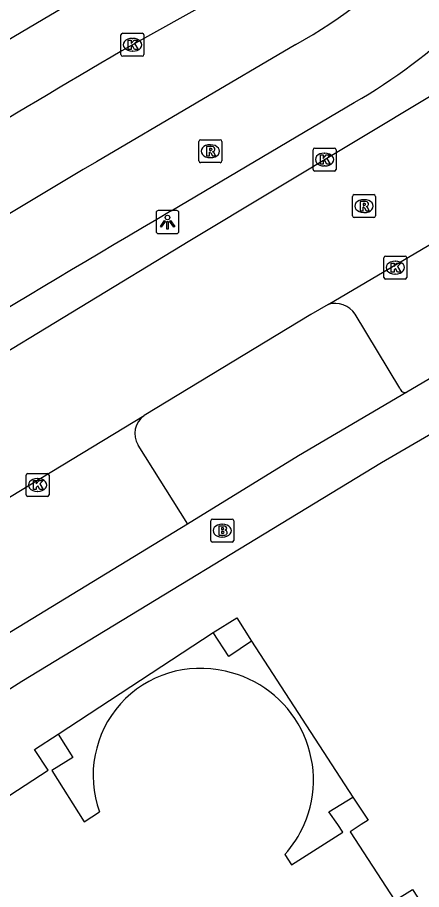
# Model space of a CAD drawing. Extents: x 157793 to 159380, y 380882 to 382313.
# Drawn here: x 159315.75 to 159333.35, y 382247.17 to 382285.17 of the extents above; entities that cross this region are included whole.
import ezdxf

# ---------------------------------------------------------------- set-up
doc = ezdxf.new("R2010")
doc.units = 0
for name, color, linetype in [('IMGEO_Brandkraan', 7, 'Continuous'), ('IMGEO_Erf', 7, 'Continuous'), ('IMGEO_Fietspad_gesloten', 7, 'Continuous'), ('IMGEO_Kolk', 7, 'Continuous'), ('IMGEO_Lichtpunt', 7, 'Continuous'), ('IMGEO_Pand', 7, 'Continuous'), ('IMGEO_Rijbaan_lokaal_open', 7, 'Continuous'), ('IMGEO_Rijbaan_regionaal_gesloten', 7, 'Continuous'), ('IMGEO_Rioolput', 7, 'Continuous'), ('IMGEO_Voetpad_open', 7, 'Continuous')]:
    doc.layers.add(name, color=color, linetype=linetype)

msp = doc.modelspace()

# ---------------------------------------------------------------- linework, layer by layer
at = {"layer": 'IMGEO_Brandkraan'}
for p, q in [((159324.171, 382262.386), (159324.171, 382263.238)), ((159324.246, 382263.312), (159325.098, 382263.312)), ((159324.659, 382263.092), (159324.684, 382263.092)), ((159325.172, 382263.238), (159325.172, 382262.386)), ((159325.098, 382262.312), (159324.246, 382262.312)), ((159324.682, 382262.532), (159324.657, 382262.532))]:
    msp.add_line(p, q, dxfattribs=at)
for points in [[(159324.171, 382262.386), (159324.171, 382263.238)], [(159324.246, 382263.312), (159325.098, 382263.312)], [(159324.519, 382263.012), (159324.519, 382262.612), (159324.732, 382262.612)], [(159324.75, 382263.012), (159324.519, 382263.012)], [(159325.172, 382263.238), (159325.172, 382262.386)], [(159324.698, 382262.931), (159324.644, 382262.931), (159324.644, 382262.855)], [(159324.644, 382262.855), (159324.697, 382262.855)], [(159324.706, 382262.779), (159324.644, 382262.779), (159324.644, 382262.698)], [(159324.644, 382262.698), (159324.706, 382262.698)], [(159325.098, 382262.312), (159324.246, 382262.312)]]:
    msp.add_lwpolyline(points, dxfattribs=at)
for centre, radius, start, end in [((159324.248, 382263.236), 0.0765, 91.552, 178.448), ((159324.248, 382263.236), 0.0765, 91.552, 178.448), ((159324.754, 382262.867), 0.145, 59.4692, 91.5367), ((159325.096, 382263.236), 0.0765, 1.552, 88.448), ((159325.096, 382263.236), 0.0765, 1.552, 88.448), ((159324.699, 382262.893), 0.0379, 267.8285, 90.9355), ((159324.707, 382262.738), 0.0404, 269.8759, 90.5077), ((159324.738, 382262.863), 0.251, 268.6676, 293.5347), ((159324.779, 382262.914), 0.0922, 285.5137, 58.1501), ((159324.784, 382262.722), 0.105, 301.3115, 78.989), ((159324.248, 382262.388), 0.0765, 181.552, 268.448), ((159324.248, 382262.388), 0.0765, 181.552, 268.448), ((159325.096, 382262.388), 0.0765, 271.552, 358.448), ((159325.096, 382262.388), 0.0765, 271.552, 358.448)]:
    msp.add_arc(centre, radius, start, end, dxfattribs=at)
for centre, major_axis, ratio, start_param, end_param in [((159324.658, 382262.812), (-0.387, 0.002), 0.722429, 4.712389, 7.853982), ((159324.683, 382262.812), (-0.39, 0.002), 0.717154, 1.570796, 4.712389)]:
    msp.add_ellipse(centre, major_axis=major_axis, ratio=ratio, start_param=start_param, end_param=end_param, dxfattribs=at)
at = {"layer": 'IMGEO_Erf'}
for points in [[(159317.515, 382253.949), (159324.271, 382258.37)], [(159325.951, 382258), (159330.363, 382251.201)]]:
    msp.add_lwpolyline(points, dxfattribs=at)
at = {"layer": 'IMGEO_Fietspad_gesloten'}
for points in [[(159327.881, 382283.988), (159319.198, 382278.886)], [(159322.442, 382276.738), (159330.421, 382281.468)]]:
    msp.add_lwpolyline(points, dxfattribs=at)
for centre, radius, start, end in [((159315.834, 382305.191), 24.387, 299.6048, 315.926), ((159318.662, 382302.086), 23.736, 299.6958, 314.1894), ((159710.092, 381618.253), 767.616, 120.612637, 123.84624), ((159679.523, 381668.478), 705.328, 120.415184, 122.287443)]:
    msp.add_arc(centre, radius, start, end, dxfattribs=at)
at = {"layer": 'IMGEO_Kolk'}
for p, q in [((159320.258, 382283.555), (159320.258, 382284.407)), ((159320.333, 382284.481), (159321.185, 382284.481)), ((159321.259, 382284.407), (159321.259, 382283.555)), ((159320.746, 382284.261), (159320.771, 382284.261)), ((159320.769, 382283.701), (159320.744, 382283.701)), ((159321.185, 382283.481), (159320.333, 382283.481)), ((159328.629, 382278.553), (159328.629, 382279.405)), ((159328.704, 382279.479), (159329.556, 382279.479)), ((159329.63, 382279.405), (159329.63, 382278.553)), ((159329.117, 382279.259), (159329.142, 382279.259)), ((159329.14, 382278.699), (159329.115, 382278.699)), ((159329.556, 382278.479), (159328.704, 382278.479)), ((159331.71, 382273.846), (159331.71, 382274.698)), ((159331.785, 382274.772), (159332.637, 382274.772)), ((159332.198, 382274.552), (159332.223, 382274.552)), ((159332.711, 382274.698), (159332.711, 382273.846)), ((159332.637, 382273.772), (159331.785, 382273.772)), ((159332.221, 382273.992), (159332.196, 382273.992)), ((159316.2, 382265.299), (159317.052, 382265.299)), ((159316.125, 382264.373), (159316.125, 382265.225)), ((159316.613, 382265.079), (159316.638, 382265.079)), ((159317.126, 382265.225), (159317.126, 382264.373)), ((159317.052, 382264.299), (159316.2, 382264.299)), ((159316.636, 382264.519), (159316.611, 382264.519))]:
    msp.add_line(p, q, dxfattribs=at)
for points in [[(159320.258, 382283.555), (159320.258, 382284.407)], [(159320.333, 382284.481), (159321.185, 382284.481)], [(159321.259, 382284.407), (159321.259, 382283.555)], [(159320.579, 382284.181), (159320.702, 382284.181), (159320.702, 382284.03), (159320.832, 382284.181), (159320.996, 382284.181), (159320.85, 382284.03), (159321.003, 382283.781), (159320.851, 382283.781), (159320.766, 382283.945), (159320.702, 382283.878), (159320.702, 382283.781), (159320.579, 382283.781), (159320.579, 382284.181)], [(159321.185, 382283.481), (159320.333, 382283.481)], [(159328.629, 382278.553), (159328.629, 382279.405)], [(159328.704, 382279.479), (159329.556, 382279.479)], [(159329.63, 382279.405), (159329.63, 382278.553)], [(159328.95, 382279.179), (159329.073, 382279.179), (159329.073, 382279.028), (159329.203, 382279.179), (159329.367, 382279.179), (159329.221, 382279.028), (159329.374, 382278.779), (159329.222, 382278.779), (159329.137, 382278.943), (159329.073, 382278.876), (159329.073, 382278.779), (159328.95, 382278.779), (159328.95, 382279.179)], [(159329.556, 382278.479), (159328.704, 382278.479)], [(159331.71, 382273.846), (159331.71, 382274.698)], [(159331.785, 382274.772), (159332.637, 382274.772)], [(159332.031, 382274.472), (159332.154, 382274.472), (159332.154, 382274.321), (159332.284, 382274.472), (159332.448, 382274.472), (159332.302, 382274.321), (159332.455, 382274.072), (159332.303, 382274.072), (159332.218, 382274.236), (159332.154, 382274.169), (159332.154, 382274.072), (159332.031, 382274.072), (159332.031, 382274.472)], [(159332.711, 382274.698), (159332.711, 382273.846)], [(159332.637, 382273.772), (159331.785, 382273.772)], [(159316.2, 382265.299), (159317.052, 382265.299)], [(159316.125, 382264.373), (159316.125, 382265.225)], [(159316.446, 382264.999), (159316.569, 382264.999), (159316.569, 382264.848), (159316.699, 382264.999), (159316.863, 382264.999), (159316.717, 382264.848), (159316.87, 382264.599), (159316.718, 382264.599), (159316.633, 382264.763), (159316.569, 382264.696), (159316.569, 382264.599), (159316.446, 382264.599), (159316.446, 382264.999)], [(159317.126, 382265.225), (159317.126, 382264.373)], [(159317.052, 382264.299), (159316.2, 382264.299)]]:
    msp.add_lwpolyline(points, dxfattribs=at)
for centre, start, end in [((159320.335, 382284.405), 91.552, 178.448), ((159320.335, 382284.405), 91.552, 178.448), ((159321.183, 382284.405), 1.552, 88.448), ((159321.183, 382284.405), 1.552, 88.448), ((159320.335, 382283.557), 181.552, 268.448), ((159320.335, 382283.557), 181.552, 268.448), ((159321.183, 382283.557), 271.552, 358.448), ((159321.183, 382283.557), 271.552, 358.448), ((159328.706, 382279.403), 91.552, 178.448), ((159328.706, 382279.403), 91.552, 178.448), ((159329.554, 382279.403), 1.552, 88.448), ((159329.554, 382279.403), 1.552, 88.448), ((159328.706, 382278.555), 181.552, 268.448), ((159328.706, 382278.555), 181.552, 268.448), ((159329.554, 382278.555), 271.552, 358.448), ((159329.554, 382278.555), 271.552, 358.448), ((159331.787, 382274.696), 91.552, 178.448), ((159331.787, 382274.696), 91.552, 178.448), ((159332.635, 382274.696), 1.552, 88.448), ((159332.635, 382274.696), 1.552, 88.448), ((159331.787, 382273.848), 181.552, 268.448), ((159331.787, 382273.848), 181.552, 268.448), ((159332.635, 382273.848), 271.552, 358.448), ((159332.635, 382273.848), 271.552, 358.448), ((159316.202, 382265.223), 91.552, 178.448), ((159316.202, 382265.223), 91.552, 178.448), ((159317.05, 382265.223), 1.552, 88.448), ((159317.05, 382265.223), 1.552, 88.448), ((159316.202, 382264.375), 181.552, 268.448), ((159316.202, 382264.375), 181.552, 268.448), ((159317.05, 382264.375), 271.552, 358.448), ((159317.05, 382264.375), 271.552, 358.448)]:
    msp.add_arc(centre, 0.0765, start, end, dxfattribs=at)
for centre, major_axis, ratio, start_param, end_param in [((159320.745, 382283.981), (-0.387, 0.002), 0.722429, 4.712389, 7.853982), ((159320.77, 382283.981), (-0.39, 0.002), 0.717154, 1.570796, 4.712389), ((159329.116, 382278.979), (-0.387, 0.002), 0.722429, 4.712389, 7.853982), ((159329.141, 382278.979), (-0.39, 0.002), 0.717154, 1.570796, 4.712389), ((159332.197, 382274.272), (-0.387, 0.002), 0.722429, 4.712389, 7.853982), ((159332.222, 382274.272), (-0.39, 0.002), 0.717154, 1.570796, 4.712389), ((159316.612, 382264.799), (-0.387, 0.002), 0.722429, 4.712389, 7.853982), ((159316.637, 382264.799), (-0.39, 0.002), 0.717154, 1.570796, 4.712389)]:
    msp.add_ellipse(centre, major_axis=major_axis, ratio=ratio, start_param=start_param, end_param=end_param, dxfattribs=at)
at = {"layer": 'IMGEO_Lichtpunt'}
for p, q in [((159322.689, 382276.753), (159321.881, 382276.753)), ((159322.689, 382276.753), (159321.881, 382276.753)), ((159321.787, 382276.658), (159321.787, 382275.851)), ((159321.787, 382276.658), (159321.787, 382275.851)), ((159322.783, 382275.851), (159322.783, 382276.658)), ((159322.783, 382275.851), (159322.783, 382276.658)), ((159321.881, 382275.757), (159322.689, 382275.757)), ((159321.881, 382275.757), (159322.689, 382275.757))]:
    msp.add_line(p, q, dxfattribs=at)
for points in [[(159322.161, 382276.322), (159322.2, 382276.294), (159322.012, 382276.032), (159321.974, 382276.059), (159322.161, 382276.322)], [(159322.373, 382276.294), (159322.411, 382276.321), (159322.598, 382276.059), (159322.559, 382276.031), (159322.373, 382276.294)], [(159322.263, 382276.274), (159322.31, 382276.274), (159322.31, 382275.952), (159322.263, 382275.952), (159322.263, 382276.274)]]:
    msp.add_lwpolyline(points, dxfattribs=at)
msp.add_circle((159322.286, 382276.456), 0.0994, dxfattribs=at)
for centre, start, end in [((159321.881, 382276.658), 90, 180), ((159321.881, 382276.658), 90, 180), ((159322.689, 382276.658), 0, 90), ((159322.689, 382276.658), 0, 90), ((159321.881, 382275.851), 180, 270), ((159321.881, 382275.851), 180, 270), ((159322.689, 382275.851), 270, 0), ((159322.689, 382275.851), 270, 360)]:
    msp.add_arc(centre, 0.0946, start, end, dxfattribs=at)
at = {"layer": 'IMGEO_Pand'}
for points in [[(159324.271, 382258.37), (159325.312, 382259.015), (159325.951, 382258)], [(159325.951, 382258), (159324.952, 382257.333), (159324.271, 382258.37)], [(159330.363, 382251.201), (159331.021, 382250.202), (159330.718, 382250), (159330.24, 382249.682), (159332.197, 382246.688), (159332.965, 382247.178), (159339.82, 382236.676), (159336.591, 382232.859), (159319.981, 382213.224), (159303.352, 382238.788), (159300.626, 382242.979), (159311.433, 382250), (159313.473, 382251.325), (159314.068, 382250.41), (159317.084, 382252.368), (159316.491, 382253.281), (159317.515, 382253.949)], [(159317.515, 382253.949), (159318.156, 382252.933), (159317.239, 382252.354), (159318.655, 382250.124), (159319.32, 382250.559)], [(159327.401, 382248.703), (159327.694, 382248.244), (159329.93, 382249.673), (159329.704, 382250), (159329.315, 382250.564), (159330.363, 382251.201)]]:
    msp.add_lwpolyline(points, dxfattribs=at)
for centre, radius, start, end in [((159323.717, 382252.14), 4.673, 76.485, 199.7747), ((159323.798, 382251.944), 4.846, 336.3519, 77.9586), ((159323.801, 382251.942), 4.843, 318.0281, 336.3631)]:
    msp.add_arc(centre, radius, start, end, dxfattribs=at)
at = {"layer": 'IMGEO_Rijbaan_lokaal_open'}
for points in [[(159303.623, 382263.459), (159313.692, 382269.649), (159323.259, 382275.451), (159337.517, 382284.018), (159340.354, 382279.188)], [(159329.287, 382272.665), (159339.295, 382278.566)], [(159329.287, 382272.665), (159328.536, 382272.235), (159321.27, 382267.821)], [(159311.36, 382261.834), (159321.27, 382267.821)]]:
    msp.add_lwpolyline(points, dxfattribs=at)
at = {"layer": 'IMGEO_Rijbaan_regionaal_gesloten'}
for points in [[(159293.344, 382270.382), (159296.683, 382272.583), (159297.261, 382272.958), (159300.038, 382274.759), (159303.43, 382276.878), (159306.915, 382279.054), (159310.135, 382281.065), (159313.731, 382283.253), (159320.551, 382287.293), (159323.803, 382289.285), (159330.831, 382293.387), (159337.817, 382297.384), (159339.762, 382298.525)], [(159341.492, 382295.519), (159320.759, 382283.981)]]:
    msp.add_lwpolyline(points, dxfattribs=at)
msp.add_arc((159575.344, 381847.272), 505.498, 120.24062, 122.17513, dxfattribs=at)
at = {"layer": 'IMGEO_Rioolput'}
for p, q in [((159323.652, 382278.918), (159323.652, 382279.77)), ((159323.727, 382279.844), (159324.579, 382279.844)), ((159324.653, 382279.77), (159324.653, 382278.918)), ((159324.14, 382279.624), (159324.165, 382279.624)), ((159324.163, 382279.064), (159324.138, 382279.064)), ((159324.579, 382278.844), (159323.727, 382278.844)), ((159330.345, 382276.524), (159330.345, 382277.376)), ((159330.42, 382277.45), (159331.272, 382277.45)), ((159330.833, 382277.23), (159330.858, 382277.23)), ((159331.346, 382277.376), (159331.346, 382276.524)), ((159331.272, 382276.45), (159330.42, 382276.45)), ((159330.856, 382276.67), (159330.831, 382276.67))]:
    msp.add_line(p, q, dxfattribs=at)
for points in [[(159323.652, 382278.918), (159323.652, 382279.77)], [(159323.727, 382279.844), (159324.579, 382279.844)], [(159324.653, 382279.77), (159324.653, 382278.918)], [(159324.241, 382279.542), (159323.989, 382279.544), (159323.989, 382279.144)], [(159324.167, 382279.463), (159324.113, 382279.463), (159324.113, 382279.382)], [(159324.113, 382279.382), (159324.165, 382279.382)], [(159323.989, 382279.144), (159324.113, 382279.144), (159324.113, 382279.306), (159324.124, 382279.306)], [(159324.171, 382279.277), (159324.242, 382279.144), (159324.382, 382279.144), (159324.317, 382279.27)], [(159324.579, 382278.844), (159323.727, 382278.844)], [(159330.345, 382276.524), (159330.345, 382277.376)], [(159330.42, 382277.45), (159331.272, 382277.45)], [(159330.934, 382277.148), (159330.682, 382277.15), (159330.682, 382276.75)], [(159331.346, 382277.376), (159331.346, 382276.524)], [(159330.682, 382276.75), (159330.806, 382276.75), (159330.806, 382276.912), (159330.817, 382276.912)], [(159330.86, 382277.069), (159330.806, 382277.069), (159330.806, 382276.988)], [(159330.806, 382276.988), (159330.858, 382276.988)], [(159330.864, 382276.883), (159330.935, 382276.75), (159331.075, 382276.75), (159331.01, 382276.876)], [(159331.272, 382276.45), (159330.42, 382276.45)]]:
    msp.add_lwpolyline(points, dxfattribs=at)
for centre, radius, start, end in [((159323.729, 382279.768), 0.0765, 91.552, 178.448), ((159323.729, 382279.768), 0.0765, 91.552, 178.448), ((159324.577, 382279.768), 0.0765, 1.552, 88.448), ((159324.577, 382279.768), 0.0765, 1.552, 88.448), ((159324.149, 382279.571), 0.19, 274.7715, 282.9687), ((159324.173, 382279.367), 0.0964, 77.0061, 93.1865), ((159324.187, 382279.424), 0.0378, 276.6634, 79.6772), ((159324.24, 382279.432), 0.109, 350.3612, 89.416), ((159324.238, 382279.432), 0.112, 277.5842, 350.9817), ((159324.123, 382279.253), 0.0533, 26.0293, 88.6989), ((159324.222, 382279.217), 0.108, 29.5134, 73.7905), ((159323.729, 382278.92), 0.0765, 181.552, 268.448), ((159323.729, 382278.92), 0.0765, 181.552, 268.448), ((159324.577, 382278.92), 0.0765, 271.552, 358.448), ((159324.577, 382278.92), 0.0765, 271.552, 358.448), ((159330.422, 382277.374), 0.0765, 91.552, 178.448), ((159330.422, 382277.374), 0.0765, 91.552, 178.448), ((159330.933, 382277.038), 0.109, 350.3612, 89.416), ((159331.27, 382277.374), 0.0765, 1.552, 88.448), ((159331.27, 382277.374), 0.0765, 1.552, 88.448), ((159330.816, 382276.859), 0.0533, 26.0293, 88.6989), ((159330.842, 382277.177), 0.19, 274.7715, 282.9687), ((159330.866, 382276.973), 0.0964, 77.0061, 93.1865), ((159330.88, 382277.03), 0.0378, 276.6634, 79.6772), ((159330.931, 382277.038), 0.112, 277.5842, 350.9817), ((159330.915, 382276.823), 0.108, 29.5134, 73.7905), ((159330.422, 382276.526), 0.0765, 181.552, 268.448), ((159330.422, 382276.526), 0.0765, 181.552, 268.448), ((159331.27, 382276.526), 0.0765, 271.552, 358.448), ((159331.27, 382276.526), 0.0765, 271.552, 358.448)]:
    msp.add_arc(centre, radius, start, end, dxfattribs=at)
for centre, major_axis, ratio, start_param, end_param in [((159324.139, 382279.344), (-0.387, 0.002), 0.722429, 4.712389, 7.853982), ((159324.164, 382279.344), (-0.39, 0.002), 0.717154, 1.570796, 4.712389), ((159330.832, 382276.95), (-0.387, 0.002), 0.722429, 4.712389, 7.853982), ((159330.857, 382276.95), (-0.39, 0.002), 0.717154, 1.570796, 4.712389)]:
    msp.add_ellipse(centre, major_axis=major_axis, ratio=ratio, start_param=start_param, end_param=end_param, dxfattribs=at)
at = {"layer": 'IMGEO_Voetpad_open'}
for points in [[(159340.985, 382273.705), (159332.715, 382268.839)], [(159332.404, 382269.019), (159330.457, 382272.24)], [(159341.605, 382271.577), (159331.607, 382265.772), (159315.941, 382256.23), (159299.584, 382245.833), (159288.209, 382237.987)], [(159332.715, 382268.839), (159327.987, 382266.064), (159323.162, 382263.086)], [(159321, 382266.541), (159323.162, 382263.086)], [(159323.162, 382263.086), (159314.88, 382258.059)]]:
    msp.add_lwpolyline(points, dxfattribs=at)
for centre, radius, start, end in [((159329.595, 382271.69), 1.023, 32.5566, 107.5165), ((159332.643, 382269.073), 0.245, 192.6609, 287.2165), ((159321.815, 382267.038), 0.954, 124.813, 211.3645)]:
    msp.add_arc(centre, radius, start, end, dxfattribs=at)

doc.saveas('drawing.dxf')
